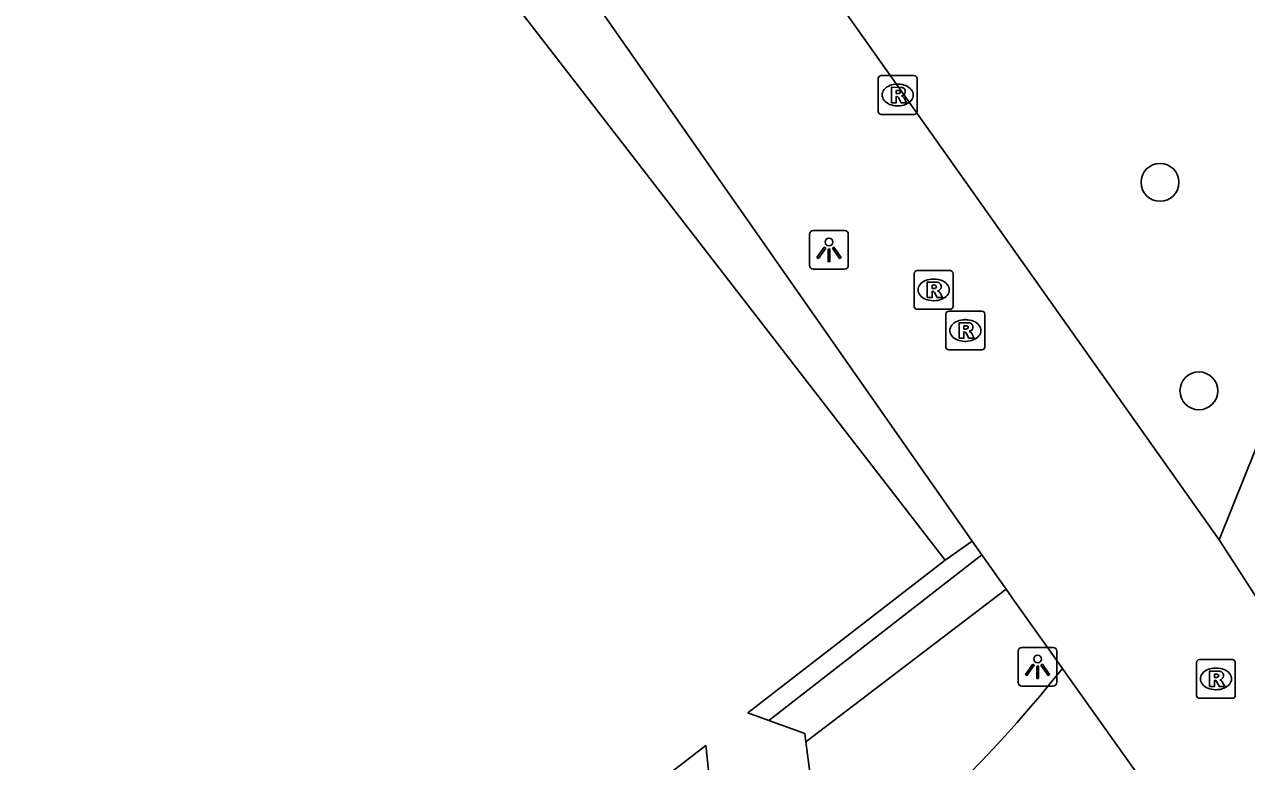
# Model space of a CAD drawing. Extents: x 161087 to 161922, y 382574 to 383873.
# Drawn here: x 161537.12 to 161568.65, y 382884.16 to 382903.19 of the extents above; entities that cross this region are included whole.
import ezdxf

# ---------------------------------------------------------------- set-up
doc = ezdxf.new("R2010")
doc.units = 0
for name, color, linetype in [('IMGEO_Boom', 7, 'Continuous'), ('IMGEO_Lichtpunt', 7, 'Continuous'), ('IMGEO_Pand', 7, 'Continuous'), ('IMGEO_Rioolput', 7, 'Continuous'), ('IMGEO_Voetgangersgebied_open', 7, 'Continuous'), ('IMGEO_Voetpad_gesloten', 7, 'Continuous'), ('IMGEO_Voetpad_open', 7, 'Continuous')]:
    doc.layers.add(name, color=color, linetype=linetype)

msp = doc.modelspace()

# ---------------------------------------------------------------- linework, layer by layer
at = {"layer": 'IMGEO_Boom'}
for centre in [(161566.417, 382899.111), (161567.42, 382893.731)]:
    msp.add_circle(centre, 0.489, dxfattribs=at)
at = {"layer": 'IMGEO_Lichtpunt'}
for p, q in [((161558.279, 382897.869), (161557.471, 382897.869)), ((161558.279, 382897.869), (161557.471, 382897.869)), ((161557.377, 382897.774), (161557.377, 382896.967)), ((161557.377, 382897.774), (161557.377, 382896.967)), ((161558.373, 382896.967), (161558.373, 382897.774)), ((161558.373, 382896.967), (161558.373, 382897.774)), ((161557.471, 382896.873), (161558.279, 382896.873)), ((161557.471, 382896.873), (161558.279, 382896.873)), ((161563.66, 382887.108), (161562.852, 382887.108)), ((161563.66, 382887.108), (161562.852, 382887.108)), ((161562.758, 382887.013), (161562.758, 382886.206)), ((161562.758, 382887.013), (161562.758, 382886.206)), ((161563.754, 382886.206), (161563.754, 382887.013)), ((161563.754, 382886.206), (161563.754, 382887.013)), ((161562.852, 382886.112), (161563.66, 382886.112)), ((161562.852, 382886.112), (161563.66, 382886.112))]:
    msp.add_line(p, q, dxfattribs=at)
for points in [[(161557.751, 382897.438), (161557.79, 382897.41), (161557.602, 382897.148), (161557.564, 382897.175), (161557.751, 382897.438)], [(161557.853, 382897.39), (161557.9, 382897.39), (161557.9, 382897.068), (161557.853, 382897.068), (161557.853, 382897.39)], [(161557.963, 382897.41), (161558.001, 382897.437), (161558.188, 382897.175), (161558.149, 382897.147), (161557.963, 382897.41)], [(161563.132, 382886.677), (161563.171, 382886.649), (161562.983, 382886.387), (161562.945, 382886.414), (161563.132, 382886.677)], [(161563.234, 382886.629), (161563.281, 382886.629), (161563.281, 382886.307), (161563.234, 382886.307), (161563.234, 382886.629)], [(161563.344, 382886.649), (161563.382, 382886.676), (161563.569, 382886.414), (161563.53, 382886.386), (161563.344, 382886.649)]]:
    msp.add_lwpolyline(points, dxfattribs=at)
for centre in [(161557.876, 382897.572), (161563.257, 382886.811)]:
    msp.add_circle(centre, 0.0994, dxfattribs=at)
for centre, start, end in [((161557.471, 382897.774), 90, 180), ((161557.471, 382897.774), 90, 180), ((161558.279, 382897.774), 0, 90), ((161558.279, 382897.774), 0, 90), ((161557.471, 382896.967), 180, 270), ((161557.471, 382896.967), 180, 270), ((161558.279, 382896.967), 270, 0), ((161558.279, 382896.967), 270, 360), ((161562.852, 382887.013), 90, 180), ((161562.852, 382887.013), 90, 180), ((161563.66, 382887.013), 0, 90), ((161563.66, 382887.013), 0, 90), ((161562.852, 382886.206), 180, 270), ((161562.852, 382886.206), 180, 270), ((161563.66, 382886.206), 270, 0), ((161563.66, 382886.206), 270, 360)]:
    msp.add_arc(centre, 0.0946, start, end, dxfattribs=at)
at = {"layer": 'IMGEO_Pand'}
for points in [[(161560.872, 382889.358), (161544.431, 382910.624)], [(161560.872, 382889.358), (161555.783, 382885.421), (161556.321, 382885.226)], [(161556.321, 382885.226), (161557.253, 382884.888), (161557.281, 382884.671)], [(161557.281, 382884.671), (161557.384, 382883.885), (161556.198, 382882.985), (161554.813, 382883.547), (161554.694, 382884.579), (161550.062, 382880.996), (161547.033, 382878.653), (161545.8, 382877.699), (161545.708, 382877.818), (161544.659, 382879.174), (161544.511, 382879.365), (161541.308, 382883.507), (161534.249, 382878.057), (161526.232, 382871.868)]]:
    msp.add_lwpolyline(points, dxfattribs=at)
at = {"layer": 'IMGEO_Rioolput'}
for p, q in [((161559.148, 382900.94), (161559.148, 382901.792)), ((161559.223, 382901.866), (161560.075, 382901.866)), ((161559.636, 382901.646), (161559.661, 382901.646)), ((161560.149, 382901.792), (161560.149, 382900.94)), ((161559.659, 382901.086), (161559.634, 382901.086)), ((161560.075, 382900.866), (161559.223, 382900.866)), ((161560.075, 382895.911), (161560.075, 382896.763)), ((161560.15, 382896.837), (161561.002, 382896.837)), ((161560.563, 382896.617), (161560.588, 382896.617)), ((161561.076, 382896.763), (161561.076, 382895.911)), ((161560.586, 382896.057), (161560.561, 382896.057)), ((161561.002, 382895.837), (161560.15, 382895.837)), ((161560.894, 382894.862), (161560.894, 382895.714)), ((161560.969, 382895.788), (161561.821, 382895.788)), ((161561.895, 382895.714), (161561.895, 382894.862)), ((161561.382, 382895.568), (161561.407, 382895.568)), ((161561.405, 382895.008), (161561.38, 382895.008)), ((161561.821, 382894.788), (161560.969, 382894.788)), ((161567.433, 382886.797), (161568.285, 382886.797)), ((161567.358, 382885.871), (161567.358, 382886.723)), ((161567.846, 382886.577), (161567.871, 382886.577)), ((161568.359, 382886.723), (161568.359, 382885.871)), ((161567.869, 382886.017), (161567.844, 382886.017)), ((161568.285, 382885.797), (161567.433, 382885.797))]:
    msp.add_line(p, q, dxfattribs=at)
for points in [[(161559.148, 382900.94), (161559.148, 382901.792)], [(161559.223, 382901.866), (161560.075, 382901.866)], [(161560.149, 382901.792), (161560.149, 382900.94)], [(161559.737, 382901.564), (161559.485, 382901.566), (161559.485, 382901.166)], [(161559.485, 382901.166), (161559.609, 382901.166), (161559.609, 382901.328), (161559.62, 382901.328)], [(161559.663, 382901.485), (161559.609, 382901.485), (161559.609, 382901.404)], [(161559.609, 382901.404), (161559.661, 382901.404)], [(161559.667, 382901.299), (161559.738, 382901.166), (161559.878, 382901.166), (161559.813, 382901.292)], [(161560.075, 382900.866), (161559.223, 382900.866)], [(161560.075, 382895.911), (161560.075, 382896.763)], [(161560.15, 382896.837), (161561.002, 382896.837)], [(161561.076, 382896.763), (161561.076, 382895.911)], [(161560.664, 382896.535), (161560.412, 382896.537), (161560.412, 382896.137)], [(161560.412, 382896.137), (161560.536, 382896.137), (161560.536, 382896.299), (161560.547, 382896.299)], [(161560.59, 382896.456), (161560.536, 382896.456), (161560.536, 382896.375)], [(161560.536, 382896.375), (161560.588, 382896.375)], [(161560.594, 382896.27), (161560.665, 382896.137), (161560.805, 382896.137), (161560.74, 382896.263)], [(161561.002, 382895.837), (161560.15, 382895.837)], [(161560.894, 382894.862), (161560.894, 382895.714)], [(161560.969, 382895.788), (161561.821, 382895.788)], [(161561.895, 382895.714), (161561.895, 382894.862)], [(161561.483, 382895.486), (161561.231, 382895.488), (161561.231, 382895.088)], [(161561.409, 382895.407), (161561.355, 382895.407), (161561.355, 382895.326)], [(161561.355, 382895.326), (161561.407, 382895.326)], [(161561.231, 382895.088), (161561.355, 382895.088), (161561.355, 382895.25), (161561.366, 382895.25)], [(161561.413, 382895.221), (161561.484, 382895.088), (161561.624, 382895.088), (161561.559, 382895.214)], [(161561.821, 382894.788), (161560.969, 382894.788)], [(161567.433, 382886.797), (161568.285, 382886.797)], [(161567.358, 382885.871), (161567.358, 382886.723)], [(161567.947, 382886.495), (161567.695, 382886.497), (161567.695, 382886.097)], [(161568.359, 382886.723), (161568.359, 382885.871)], [(161567.695, 382886.097), (161567.819, 382886.097), (161567.819, 382886.259), (161567.83, 382886.259)], [(161567.873, 382886.416), (161567.819, 382886.416), (161567.819, 382886.335)], [(161567.819, 382886.335), (161567.871, 382886.335)], [(161567.877, 382886.23), (161567.948, 382886.097), (161568.088, 382886.097), (161568.023, 382886.223)], [(161568.285, 382885.797), (161567.433, 382885.797)]]:
    msp.add_lwpolyline(points, dxfattribs=at)
for centre, radius, start, end in [((161559.225, 382901.79), 0.0765, 91.552, 178.448), ((161559.225, 382901.79), 0.0765, 91.552, 178.448), ((161560.073, 382901.79), 0.0765, 1.552, 88.448), ((161560.073, 382901.79), 0.0765, 1.552, 88.448), ((161559.619, 382901.275), 0.0533, 26.0293, 88.6989), ((161559.645, 382901.593), 0.19, 274.7715, 282.9687), ((161559.669, 382901.389), 0.0964, 77.0061, 93.1865), ((161559.683, 382901.446), 0.0378, 276.6634, 79.6772), ((161559.736, 382901.454), 0.109, 350.3612, 89.416), ((161559.734, 382901.454), 0.112, 277.5842, 350.9817), ((161559.718, 382901.239), 0.108, 29.5134, 73.7905), ((161559.225, 382900.942), 0.0765, 181.552, 268.448), ((161559.225, 382900.942), 0.0765, 181.552, 268.448), ((161560.073, 382900.942), 0.0765, 271.552, 358.448), ((161560.073, 382900.942), 0.0765, 271.552, 358.448), ((161560.152, 382896.761), 0.0765, 91.552, 178.448), ((161560.152, 382896.761), 0.0765, 91.552, 178.448), ((161561, 382896.761), 0.0765, 1.552, 88.448), ((161561, 382896.761), 0.0765, 1.552, 88.448), ((161560.546, 382896.246), 0.0533, 26.0293, 88.6989), ((161560.572, 382896.564), 0.19, 274.7715, 282.9687), ((161560.596, 382896.36), 0.0964, 77.0061, 93.1865), ((161560.61, 382896.417), 0.0378, 276.6634, 79.6772), ((161560.663, 382896.425), 0.109, 350.3612, 89.416), ((161560.661, 382896.425), 0.112, 277.5842, 350.9817), ((161560.645, 382896.21), 0.108, 29.5134, 73.7905), ((161560.152, 382895.913), 0.0765, 181.552, 268.448), ((161560.152, 382895.913), 0.0765, 181.552, 268.448), ((161560.971, 382895.712), 0.0765, 91.552, 178.448), ((161560.971, 382895.712), 0.0765, 91.552, 178.448), ((161561, 382895.913), 0.0765, 271.552, 358.448), ((161561, 382895.913), 0.0765, 271.552, 358.448), ((161561.819, 382895.712), 0.0765, 1.552, 88.448), ((161561.819, 382895.712), 0.0765, 1.552, 88.448), ((161561.391, 382895.515), 0.19, 274.7715, 282.9687), ((161561.415, 382895.311), 0.0964, 77.0061, 93.1865), ((161561.429, 382895.368), 0.0378, 276.6634, 79.6772), ((161561.482, 382895.376), 0.109, 350.3612, 89.416), ((161561.48, 382895.376), 0.112, 277.5842, 350.9817), ((161561.365, 382895.197), 0.0533, 26.0293, 88.6989), ((161561.464, 382895.161), 0.108, 29.5134, 73.7905), ((161560.971, 382894.864), 0.0765, 181.552, 268.448), ((161560.971, 382894.864), 0.0765, 181.552, 268.448), ((161561.819, 382894.864), 0.0765, 271.552, 358.448), ((161561.819, 382894.864), 0.0765, 271.552, 358.448), ((161567.435, 382886.721), 0.0765, 91.552, 178.448), ((161567.435, 382886.721), 0.0765, 91.552, 178.448), ((161568.283, 382886.721), 0.0765, 1.552, 88.448), ((161568.283, 382886.721), 0.0765, 1.552, 88.448), ((161567.946, 382886.385), 0.109, 350.3612, 89.416), ((161567.829, 382886.206), 0.0533, 26.0293, 88.6989), ((161567.855, 382886.524), 0.19, 274.7715, 282.9687), ((161567.879, 382886.32), 0.0964, 77.0061, 93.1865), ((161567.893, 382886.377), 0.0378, 276.6634, 79.6772), ((161567.944, 382886.385), 0.112, 277.5842, 350.9817), ((161567.928, 382886.17), 0.108, 29.5134, 73.7905), ((161567.435, 382885.873), 0.0765, 181.552, 268.448), ((161567.435, 382885.873), 0.0765, 181.552, 268.448), ((161568.283, 382885.873), 0.0765, 271.552, 358.448), ((161568.283, 382885.873), 0.0765, 271.552, 358.448)]:
    msp.add_arc(centre, radius, start, end, dxfattribs=at)
for centre, major_axis, ratio, start_param, end_param in [((161559.635, 382901.366), (-0.387, 0.002), 0.722429, 4.712389, 7.853982), ((161559.66, 382901.366), (-0.39, 0.002), 0.717154, 1.570796, 4.712389), ((161560.562, 382896.337), (-0.387, 0.002), 0.722429, 4.712389, 7.853982), ((161560.587, 382896.337), (-0.39, 0.002), 0.717154, 1.570796, 4.712389), ((161561.381, 382895.288), (-0.387, 0.002), 0.722429, 4.712389, 7.853982), ((161561.406, 382895.288), (-0.39, 0.002), 0.717154, 1.570796, 4.712389), ((161567.845, 382886.297), (-0.387, 0.002), 0.722429, 4.712389, 7.853982), ((161567.87, 382886.297), (-0.39, 0.002), 0.717154, 1.570796, 4.712389)]:
    msp.add_ellipse(centre, major_axis=major_axis, ratio=ratio, start_param=start_param, end_param=end_param, dxfattribs=at)
at = {"layer": 'IMGEO_Voetgangersgebied_open'}
for points in [[(161555.558, 382907.383), (161567.943, 382889.884)], [(161561.819, 382889.497), (161561.571, 382889.847)], [(161563.898, 382886.564), (161562.665, 382888.304), (161562.444, 382888.616)]]:
    msp.add_lwpolyline(points, dxfattribs=at)
at = {"layer": 'IMGEO_Voetpad_gesloten'}
for points in [[(161567.943, 382889.884), (161569.55, 382893.888), (161571.522, 382897.422), (161573.291, 382899.782), (161574.761, 382901.349), (161576.605, 382902.999)], [(161567.943, 382889.884), (161571.59, 382884.246)], [(161556.321, 382885.226), (161561.819, 382889.497)], [(161562.444, 382888.616), (161561.819, 382889.497)], [(161557.281, 382884.671), (161562.444, 382888.616)], [(161567.642, 382881.299), (161564.04, 382886.363), (161563.898, 382886.564)]]:
    msp.add_lwpolyline(points, dxfattribs=at)
msp.add_arc((161536.937, 382908.003), 34.446, 297.3195, 321.509, dxfattribs=at)
at = {"layer": 'IMGEO_Voetpad_open'}
for points in [[(161561.571, 382889.847), (161546, 382912.112), (161544.431, 382910.624)], [(161561.571, 382889.847), (161560.872, 382889.358)]]:
    msp.add_lwpolyline(points, dxfattribs=at)

doc.saveas('drawing.dxf')
